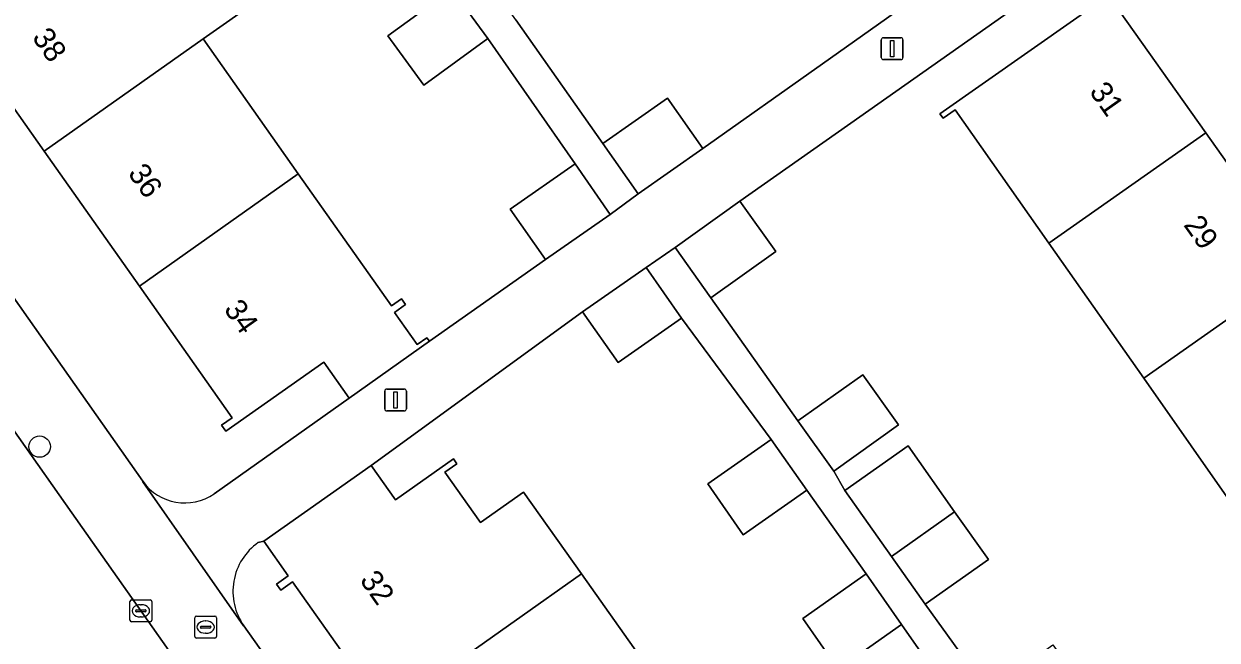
# Model space of a CAD drawing. Extents: x 159352 to 160617, y 385888 to 387323.
# Drawn here: x 160312.3 to 160366.8, y 386716.6 to 386744.8 of the extents above; entities that cross this region are included whole.
import ezdxf

# ---------------------------------------------------------------- set-up
doc = ezdxf.new("R2010")
doc.units = 0
for name, color, linetype in [('IMGEO_Boom', 7, 'Continuous'), ('IMGEO_Brandkraan', 7, 'Continuous'), ('IMGEO_Erf', 7, 'Continuous'), ('IMGEO_Kolk', 7, 'Continuous'), ('IMGEO_Lichtmast', 7, 'Continuous'), ('IMGEO_Muur', 7, 'Continuous'), ('IMGEO_Pand', 7, 'Continuous'), ('IMGEO_Pand_nummerreeks', 7, 'Continuous'), ('IMGEO_Rijbaan_lokaal_open', 7, 'Continuous'), ('IMGEO_Voetpad_open', 7, 'Continuous')]:
    doc.layers.add(name, color=color, linetype=linetype)

msp = doc.modelspace()

# ---------------------------------------------------------------- linework, layer by layer
at = {"layer": 'IMGEO_Boom'}
msp.add_circle((160313.016, 386725.472), 0.489, dxfattribs=at)
at = {"layer": 'IMGEO_Brandkraan'}
for p, q in [((160320.102, 386716.802), (160320.102, 386717.654)), ((160320.177, 386717.728), (160321.029, 386717.728)), ((160320.404, 386717.271), (160320.802, 386717.271)), ((160320.59, 386717.508), (160320.615, 386717.508)), ((160321.103, 386717.654), (160321.103, 386716.802)), ((160321.029, 386716.728), (160320.177, 386716.728)), ((160320.361, 386717.222), (160320.361, 386717.234)), ((160320.799, 386717.185), (160320.401, 386717.185)), ((160320.613, 386716.948), (160320.588, 386716.948)), ((160320.845, 386717.234), (160320.845, 386717.222))]:
    msp.add_line(p, q, dxfattribs=at)
for points in [[(160320.102, 386716.802), (160320.102, 386717.654)], [(160320.177, 386717.728), (160321.029, 386717.728)], [(160321.103, 386717.654), (160321.103, 386716.802)], [(160321.029, 386716.728), (160320.177, 386716.728)]]:
    msp.add_lwpolyline(points, dxfattribs=at)
for centre, radius, start, end in [((160320.179, 386717.652), 0.0765, 91.552, 178.448), ((160320.179, 386717.652), 0.0765, 91.552, 178.448), ((160320.401, 386717.231), 0.0403, 85.8775, 175.7526), ((160320.806, 386717.233), 0.0386, 1.7309, 96.639), ((160321.027, 386717.652), 0.0765, 1.552, 88.448), ((160321.027, 386717.652), 0.0765, 1.552, 88.448), ((160320.179, 386716.804), 0.0765, 181.552, 268.448), ((160320.179, 386716.804), 0.0765, 181.552, 268.448), ((160320.398, 386717.221), 0.0366, 178.938, 274.7102), ((160320.802, 386717.228), 0.043, 264.8664, 352.4533), ((160321.027, 386716.804), 0.0765, 271.552, 358.448), ((160321.027, 386716.804), 0.0765, 271.552, 358.448)]:
    msp.add_arc(centre, radius, start, end, dxfattribs=at)
for centre, major_axis, ratio, start_param, end_param in [((160320.589, 386717.228), (-0.387, 0.002), 0.722429, 4.712389, 7.853982), ((160320.614, 386717.228), (-0.39, 0.002), 0.717154, 1.570796, 4.712389)]:
    msp.add_ellipse(centre, major_axis=major_axis, ratio=ratio, start_param=start_param, end_param=end_param, dxfattribs=at)
at = {"layer": 'IMGEO_Erf'}
for points in [[(160320.99, 386723.321), (160327.155, 386727.687), (160325.997, 386729.327), (160321.527, 386726.172), (160321.333, 386726.446), (160321.817, 386726.788), (160317.572, 386732.802), (160313.219, 386738.969), (160308.865, 386745.137), (160305.432, 386750), (160304.512, 386751.304), (160300.158, 386757.471), (160295.951, 386763.431), (160295.471, 386763.092), (160295.237, 386763.422), (160298.67, 386765.845), (160296.382, 386769.087), (160292.213, 386766.109)], [(160291.391, 386761.343), (160299.368, 386750), (160317.73, 386723.891)], [(160334.779, 386744.968), (160338.75, 386739.315), (160341.711, 386741.388), (160343.319, 386739.09), (160348.785, 386742.966), (160361.432, 386751.935)], [(160363.911, 386750), (160350.494, 386740.541), (160345.018, 386736.68), (160346.65, 386734.388), (160343.683, 386732.275), (160347.667, 386726.646), (160350.634, 386728.759), (160352.266, 386726.467), (160349.299, 386724.354), (160349.808, 386723.466), (160352.699, 386725.508), (160354.826, 386722.496), (160356.367, 386720.314), (160353.476, 386718.272), (160356.341, 386714.3), (160359.308, 386716.413), (160360.94, 386714.121), (160357.973, 386712.008), (160360.679, 386708.126), (160363.646, 386710.239), (160365.278, 386707.947), (160362.311, 386705.834), (160365.022, 386702.043), (160368.719, 386704.637)], [(160323.026, 386745.894), (160320.481, 386744.097), (160324.835, 386737.929), (160329.088, 386731.904), (160329.55, 386732.231), (160329.736, 386731.967), (160329.225, 386731.606), (160330.267, 386730.13), (160330.715, 386730.447), (160330.831, 386730.283), (160336.135, 386734.014), (160334.524, 386736.319), (160337.481, 386738.385), (160333.492, 386744.117), (160330.566, 386741.986), (160328.929, 386744.233), (160331.855, 386746.364)], [(160367.801, 386722.423), (160363.464, 386728.596), (160359.127, 386734.769), (160357.726, 386736.763), (160354.851, 386740.854), (160354.304, 386740.47), (160354.154, 386740.682), (160362.346, 386746.433), (160362.522, 386746.183), (160362.031, 386745.839), (160366.297, 386739.809), (160370.654, 386733.651)], [(160359.427, 386707.312), (160352.405, 386717.343), (160349.504, 386715.313), (160347.884, 386717.628), (160350.785, 386719.658), (160348.066, 386723.48), (160345.165, 386721.45), (160343.545, 386723.765), (160346.446, 386725.795), (160342.345, 386731.339), (160339.444, 386729.309), (160337.824, 386731.624), (160328.166, 386724.614), (160329.279, 386723.037), (160331.925, 386724.907), (160332.081, 386724.687), (160331.534, 386724.3), (160333.16, 386722), (160335.13, 386723.393), (160337.771, 386719.655), (160342.11, 386713.518)], [(160367.882, 386658.113), (160363.54, 386664.247), (160359.198, 386670.381), (160354.856, 386676.515), (160350.515, 386682.648), (160346.173, 386688.783), (160341.831, 386694.916), (160337.489, 386701.05), (160333.147, 386707.184), (160328.806, 386713.318), (160324.578, 386719.29), (160324.04, 386718.91), (160323.84, 386719.193), (160324.379, 386719.574), (160323.266, 386721.151), (160323.004, 386721.089)], [(160322.348, 386717.284), (160363.679, 386658.934)]]:
    msp.add_lwpolyline(points, dxfattribs=at)
for centre, radius, start, end in [((160319.646, 386725.243), 2.345, 215.2091, 304.9555), ((160324.575, 386718.859), 2.728, 125.1647, 215.2714)]:
    msp.add_arc(centre, radius, start, end, dxfattribs=at)
at = {"layer": 'IMGEO_Kolk'}
for p, q in [((160317.141, 386717.545), (160317.141, 386718.397)), ((160317.216, 386718.471), (160318.068, 386718.471)), ((160318.142, 386718.397), (160318.142, 386717.545)), ((160317.4, 386717.965), (160317.4, 386717.977)), ((160317.838, 386717.928), (160317.44, 386717.928)), ((160317.443, 386718.014), (160317.841, 386718.014)), ((160317.629, 386718.251), (160317.654, 386718.251)), ((160317.884, 386717.977), (160317.884, 386717.965)), ((160318.068, 386717.471), (160317.216, 386717.471)), ((160317.652, 386717.691), (160317.627, 386717.691))]:
    msp.add_line(p, q, dxfattribs=at)
for points in [[(160317.141, 386717.545), (160317.141, 386718.397)], [(160317.216, 386718.471), (160318.068, 386718.471)], [(160318.142, 386718.397), (160318.142, 386717.545)], [(160318.068, 386717.471), (160317.216, 386717.471)]]:
    msp.add_lwpolyline(points, dxfattribs=at)
for centre, radius, start, end in [((160317.218, 386718.395), 0.0765, 91.552, 178.448), ((160317.218, 386718.395), 0.0765, 91.552, 178.448), ((160318.066, 386718.395), 0.0765, 1.552, 88.448), ((160318.066, 386718.395), 0.0765, 1.552, 88.448), ((160317.44, 386717.974), 0.0403, 85.8775, 175.7526), ((160317.437, 386717.964), 0.0366, 178.938, 274.7102), ((160317.841, 386717.971), 0.043, 264.8664, 352.4533), ((160317.845, 386717.976), 0.0386, 1.7309, 96.639), ((160317.218, 386717.547), 0.0765, 181.552, 268.448), ((160317.218, 386717.547), 0.0765, 181.552, 268.448), ((160318.066, 386717.547), 0.0765, 271.552, 358.448), ((160318.066, 386717.547), 0.0765, 271.552, 358.448)]:
    msp.add_arc(centre, radius, start, end, dxfattribs=at)
for centre, major_axis, ratio, start_param, end_param in [((160317.628, 386717.971), (-0.387, 0.002), 0.722429, 4.712389, 7.853982), ((160317.653, 386717.971), (-0.39, 0.002), 0.717154, 1.570796, 4.712389)]:
    msp.add_ellipse(centre, major_axis=major_axis, ratio=ratio, start_param=start_param, end_param=end_param, dxfattribs=at)
at = {"layer": 'IMGEO_Lichtmast'}
for p, q in [((160351.476, 386743.251), (160351.476, 386744.051)), ((160351.476, 386744.051), (160351.476, 386743.251)), ((160351.576, 386744.151), (160352.366, 386744.151)), ((160352.366, 386744.151), (160351.576, 386744.151)), ((160352.466, 386744.051), (160352.466, 386743.251)), ((160352.466, 386743.251), (160352.466, 386744.051)), ((160352.366, 386743.151), (160351.576, 386743.151)), ((160351.576, 386743.151), (160352.366, 386743.151)), ((160328.783, 386727.203), (160328.783, 386728.003)), ((160328.783, 386728.003), (160328.783, 386727.203)), ((160328.883, 386728.103), (160329.673, 386728.103)), ((160329.673, 386728.103), (160328.883, 386728.103)), ((160329.773, 386728.003), (160329.773, 386727.203)), ((160329.773, 386727.203), (160329.773, 386728.003)), ((160329.673, 386727.103), (160328.883, 386727.103)), ((160328.883, 386727.103), (160329.673, 386727.103))]:
    msp.add_line(p, q, dxfattribs=at)
for points in [[(160351.896, 386744.026), (160352.046, 386744.026), (160352.046, 386743.276), (160351.896, 386743.276), (160351.896, 386744.026)], [(160329.203, 386727.978), (160329.353, 386727.978), (160329.353, 386727.228), (160329.203, 386727.228), (160329.203, 386727.978)]]:
    msp.add_lwpolyline(points, dxfattribs=at)
for centre, start, end in [((160351.576, 386744.051), 90, 180), ((160351.576, 386744.051), 90, 180), ((160352.366, 386744.051), 0, 90), ((160352.366, 386744.051), 360, 90), ((160351.576, 386743.251), 180, 270), ((160351.576, 386743.251), 180, 270), ((160352.366, 386743.251), 270, 0), ((160352.366, 386743.251), 270, 0), ((160328.883, 386728.003), 90, 180), ((160328.883, 386728.003), 90, 180), ((160329.673, 386728.003), 0, 90), ((160329.673, 386728.003), 360, 90), ((160328.883, 386727.203), 180, 270), ((160328.883, 386727.203), 180, 270), ((160329.673, 386727.203), 270, 0), ((160329.673, 386727.203), 270, 0)]:
    msp.add_arc(centre, 0.1, start, end, dxfattribs=at)
at = {"layer": 'IMGEO_Muur'}
for points in [[(160343.319, 386739.09), (160348.785, 386742.966)], [(160345.018, 386736.68), (160350.494, 386740.541)], [(160330.831, 386730.283), (160336.135, 386734.014)], [(160328.166, 386724.614), (160337.824, 386731.624)]]:
    msp.add_lwpolyline(points, dxfattribs=at)
at = {"layer": 'IMGEO_Pand'}
for points in [[(160323.026, 386745.894), (160318.627, 386752.028), (160318.046, 386751.618), (160315.754, 386750), (160308.865, 386745.137), (160313.219, 386738.969), (160320.481, 386744.097)], [(160333.492, 386744.117), (160331.855, 386746.364), (160328.929, 386744.233), (160330.566, 386741.986)], [(160366.297, 386739.809), (160362.031, 386745.839), (160362.522, 386746.183), (160362.346, 386746.433), (160354.154, 386740.682), (160354.304, 386740.47), (160354.851, 386740.854), (160357.726, 386736.763), (160359.127, 386734.769)], [(160324.835, 386737.929), (160320.481, 386744.097), (160313.219, 386738.969), (160317.572, 386732.802)], [(160343.319, 386739.09), (160341.711, 386741.388), (160338.75, 386739.315), (160340.358, 386737.017)], [(160370.654, 386733.651), (160366.297, 386739.809), (160359.127, 386734.769), (160363.464, 386728.596)], [(160339.092, 386736.08), (160337.481, 386738.385), (160334.524, 386736.319), (160336.135, 386734.014)], [(160330.831, 386730.283), (160330.715, 386730.447), (160330.267, 386730.13), (160329.225, 386731.606), (160329.736, 386731.967), (160329.55, 386732.231), (160329.088, 386731.904), (160324.835, 386737.929), (160317.572, 386732.802), (160321.817, 386726.788), (160321.333, 386726.446), (160321.527, 386726.172), (160325.997, 386729.327), (160327.155, 386727.687)], [(160342.051, 386734.567), (160343.683, 386732.275), (160346.65, 386734.388), (160345.018, 386736.68)], [(160337.824, 386731.624), (160339.444, 386729.309), (160342.345, 386731.339), (160340.725, 386733.654)], [(160363.464, 386728.596), (160367.801, 386722.423), (160375.012, 386727.492), (160370.654, 386733.651)], [(160347.667, 386726.646), (160349.299, 386724.354), (160352.266, 386726.467), (160350.634, 386728.759)], [(160346.446, 386725.795), (160343.545, 386723.765), (160345.165, 386721.45), (160348.066, 386723.48)], [(160352.699, 386725.508), (160349.808, 386723.466), (160351.935, 386720.454), (160354.826, 386722.496)], [(160323.266, 386721.151), (160324.379, 386719.574), (160323.84, 386719.193), (160324.04, 386718.91), (160324.578, 386719.29), (160328.806, 386713.318), (160335.801, 386718.261), (160337.771, 386719.655), (160335.13, 386723.393), (160333.16, 386722), (160331.534, 386724.3), (160332.081, 386724.687), (160331.925, 386724.907), (160329.279, 386723.037), (160328.166, 386724.614)], [(160354.826, 386722.496), (160351.935, 386720.454), (160353.476, 386718.272), (160356.367, 386720.314)], [(160328.806, 386713.318), (160333.147, 386707.184), (160340.139, 386712.125), (160342.11, 386713.518), (160337.771, 386719.655), (160335.801, 386718.261)], [(160347.884, 386717.628), (160349.504, 386715.313), (160352.405, 386717.343), (160350.785, 386719.658)]]:
    msp.add_lwpolyline(points, close=True, dxfattribs=at)
at = {"layer": 'IMGEO_Rijbaan_lokaal_open'}
msp.add_lwpolyline([(160288.226, 386759.661), (160284.107, 386765.19), (160283.424, 386766.215), (160277.936, 386762.205), (160278.11, 386761.986), (160279.96, 386759.37), (160285.853, 386750.987), (160286.543, 386750), (160299.541, 386731.404), (160301.345, 386728.823), (160301.387, 386728.82), (160311.958, 386713.845), (160311.955, 386713.801), (160323.063, 386698.098), (160327.161, 386692.331), (160332.85, 386696.413), (160331.345, 386698.526), (160314.492, 386722.44), (160295.1, 386750), (160293.116, 386752.82)], close=True, dxfattribs=at)
at = {"layer": 'IMGEO_Voetpad_open'}
for points in [[(160317.73, 386723.891), (160299.368, 386750), (160291.391, 386761.343), (160291.382, 386761.345), (160287.118, 386767.289), (160287.112, 386767.312), (160285.83, 386769.136), (160282.653, 386767.317), (160283.424, 386766.215), (160284.107, 386765.19), (160288.226, 386759.661), (160293.116, 386752.82), (160295.1, 386750), (160314.492, 386722.44), (160331.345, 386698.526), (160332.85, 386696.413), (160334.519, 386694.069), (160346.086, 386677.825), (160360.105, 386657.982), (160360.638, 386657.228)], [(160361.432, 386751.935), (160348.785, 386742.966), (160343.319, 386739.09), (160340.358, 386737.017), (160339.092, 386736.08), (160336.135, 386734.014), (160330.831, 386730.283), (160327.155, 386727.687), (160320.99, 386723.321)], [(160323.004, 386721.089), (160323.266, 386721.151), (160328.166, 386724.614), (160337.824, 386731.624), (160340.725, 386733.654), (160342.051, 386734.567), (160345.018, 386736.68), (160350.494, 386740.541), (160363.911, 386750)], [(160367.29, 386698.811), (160365.022, 386702.043), (160362.311, 386705.834), (160360.679, 386708.126), (160357.973, 386712.008), (160356.341, 386714.3), (160353.476, 386718.272), (160351.935, 386720.454), (160349.808, 386723.466), (160349.299, 386724.354), (160347.667, 386726.646), (160343.683, 386732.275), (160342.051, 386734.567), (160340.725, 386733.654), (160342.345, 386731.339), (160346.446, 386725.795), (160348.066, 386723.48), (160350.785, 386719.658), (160352.405, 386717.343), (160359.427, 386707.312), (160362.115, 386703.487), (160363.953, 386701.294), (160366.504, 386697.658), (160368.193, 386695.07)], [(160363.679, 386658.934), (160322.348, 386717.284), (160322.324, 386717.28), (160317.727, 386723.866), (160317.73, 386723.891)], [(160317.73, 386723.891), (160317.727, 386723.866), (160322.324, 386717.28), (160322.348, 386717.284)]]:
    msp.add_lwpolyline(points, dxfattribs=at)
msp.add_lwpolyline([(160334.779, 386744.968), (160333.305, 386747.052), (160330.396, 386751.114), (160329.138, 386750.284), (160331.855, 386746.364), (160333.492, 386744.117), (160337.481, 386738.385), (160339.092, 386736.08), (160340.358, 386737.017), (160338.75, 386739.315)], close=True, dxfattribs=at)
for centre, radius, start, end in [((160319.646, 386725.243), 2.345, 215.2091, 304.9555), ((160324.575, 386718.859), 2.728, 125.1647, 215.2714)]:
    msp.add_arc(centre, radius, start, end, dxfattribs=at)

# ---------------------------------------------------------------- texts
at = {"layer": 'IMGEO_Pand_nummerreeks'}
for s, rotation, p in [('38', 305.218, (160312.64, 386744.16)), ('31', 305.2801, (160360.951, 386741.686)), ('36', 305.218, (160317.02, 386737.954)), ('29', 305.2801, (160365.259, 386735.597)), ('34', 305.218, (160321.402, 386731.746)), ('32', 305.2669, (160327.614, 386719.366))]:
    msp.add_text(s, height=1, rotation=rotation, dxfattribs=at).set_placement(p)

doc.saveas('drawing.dxf')
